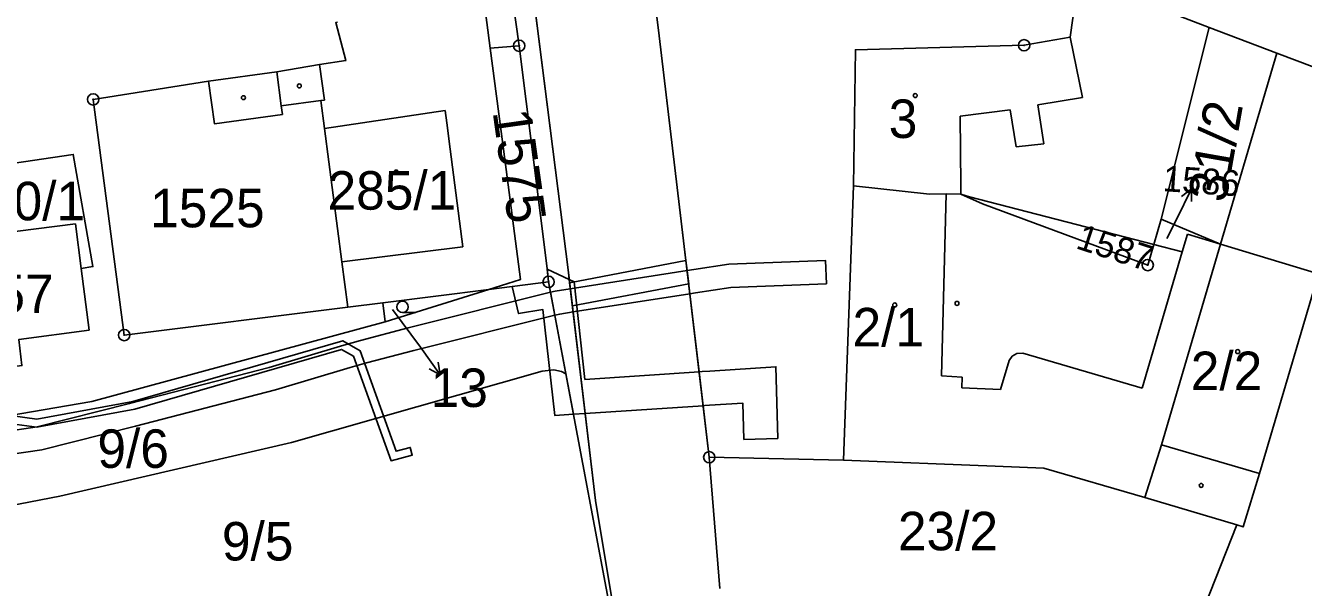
# Model space of a CAD drawing. Extents: x -537341 to -532984, y -1143469 to -1141314.
# Drawn here: x -534096.7 to -533983.8, y -1143269.2 to -1143219.6 of the extents above; entities that cross this region are included whole.
import ezdxf

# ---------------------------------------------------------------- set-up
doc = ezdxf.new("R2010")
doc.units = 0
for name, color, linetype in [('Hranice parcel', 7, 'Continuous'), ('parcelní_č_2000', 7, 'Continuous'), ('Pop  PČ popisy', 7, 'Continuous'), ('u_obec_Horní_Moš', 7, 'Continuous'), ('u_ŘSD', 7, 'Continuous'), ('Vnitřní kresba', 7, 'Continuous'), ('Věcná břemena k části', 7, 'Continuous'), ('Značky bodu BP', 7, 'Continuous'), ('Značky budov', 7, 'Continuous'), ('Značky kultur', 7, 'Continuous')]:
    doc.layers.add(name, color=color, linetype=linetype)

msp = doc.modelspace()

# ---------------------------------------------------------------- linework, layer by layer
at = {"layer": 'Hranice parcel'}
for p, q in [((-533992.17, -1143219.75), (-534003.42, -1143215.43)), ((-534055.69, -1143221.58), (-534056.42, -1143215.99)), ((-533996.4, -1143236.69), (-533992.17, -1143219.75)), ((-533992.17, -1143219.75), (-533986.19, -1143222.02)), ((-534036.33, -1143257.72), (-534040.76, -1143220.49)), ((-534055.69, -1143221.58), (-534053.13, -1143221.37)), ((-533986.19, -1143222.02), (-533991.16, -1143238.9)), ((-533986.19, -1143222.02), (-533863.56, -1143268.71)), ((-534023.59, -1143233.75), (-534024.49, -1143257.99)), ((-533997.07, -1143238.94), (-533996.4, -1143236.69)), ((-533996.4, -1143236.69), (-533991.16, -1143238.9)), ((-534104.33, -1143238.65), (-534092.32, -1143237.09)), ((-534092.32, -1143237.09), (-534091.82, -1143241.04)), ((-533994.1, -1143238.01), (-533994.57, -1143239.59)), ((-533991.16, -1143238.9), (-533994.1, -1143238.01)), ((-533994.57, -1143239.59), (-533997.07, -1143238.94)), ((-533982.51, -1143241.51), (-533991.16, -1143238.9)), ((-534091.82, -1143241.04), (-534091.12, -1143246.49)), ((-534050.53, -1143242.23), (-534055.8, -1143242.89)), ((-534050.53, -1143242.23), (-534049, -1143250.35)), ((-534065.18, -1143244.07), (-534055.8, -1143242.89)), ((-534055.8, -1143242.89), (-534064.98, -1143245.76)), ((-534068.27, -1143244.46), (-534088.02, -1143246.93)), ((-534065.18, -1143244.07), (-534068.27, -1143244.46)), ((-534064.98, -1143245.76), (-534065.18, -1143244.07)), ((-534049, -1143250.35), (-534049.38, -1143250.15)), ((-534049, -1143250.35), (-534042.41, -1143285.42)), ((-534036.33, -1143257.72), (-534024.49, -1143257.99)), ((-534035.41, -1143269.31), (-534036.33, -1143257.72)), ((-534046.39, -1143261.54), (-534042.41, -1143285.42)), ((-533989.74, -1143263.7), (-533997.85, -1143261.28)), ((-533989.74, -1143263.7), (-533992.56, -1143270.84))]:
    msp.add_line(p, q, dxfattribs=at)
for points in [[(-534061.91, -1143087.65), (-534062.34, -1143105.07), (-534062.29, -1143115.63), (-534061.93, -1143125.74), (-534060.79, -1143142.46), (-534058.08, -1143166.45), (-534054.98, -1143192.46), (-534048.78, -1143241.39), (-534046.39, -1143261.54)], [(-534040.76, -1143220.49), (-534049.39, -1143150.66), (-534051, -1143135.44), (-534051.84, -1143114.55)], [(-534057.6, -1143192.16), (-534057.46, -1143193.07), (-534056.77, -1143196.62), (-534055.08, -1143207.53), (-534053.95, -1143215.5), (-534053.13, -1143221.37)], [(-534003.42, -1143215.43), (-534004.23, -1143218.93), (-534004.45, -1143220.61), (-534008.52, -1143221.33), (-534023.43, -1143221.73), (-534023.59, -1143233.75)], [(-534070.76, -1143223.04), (-534068.43, -1143222.69), (-534069.33, -1143219.33), (-534069.19, -1143219.29)], [(-534055.8, -1143242.89), (-534053, -1143242.02), (-534054.36, -1143231.64), (-534055.69, -1143221.58)], [(-534053.13, -1143221.37), (-534050.64, -1143241.28), (-534050.53, -1143242.23)], [(-534080.56, -1143224.49), (-534074.55, -1143223.67), (-534070.76, -1143223.04)], [(-534088.02, -1143246.93), (-534090.76, -1143226.11), (-534080.56, -1143224.49)], [(-534080.56, -1143224.49), (-534080.05, -1143228.26), (-534074.04, -1143227.44), (-534074.14, -1143226.69), (-534070.65, -1143226.22), (-534070.32, -1143228.67), (-534068.79, -1143240.45), (-534068.27, -1143244.46)], [(-534104.92, -1143232.8), (-534092.52, -1143230.97), (-534090.78, -1143240.88), (-534091.82, -1143241.04)], [(-534014.1, -1143234.47), (-534015.4, -1143234.45), (-534016.87, -1143234.48), (-534023.59, -1143233.75)], [(-533997.07, -1143238.94), (-533997.6, -1143240.74), (-534012.2, -1143235.34), (-534014.1, -1143234.47)], [(-534014.1, -1143234.47), (-534013.36, -1143234.71), (-533997.07, -1143238.94)], [(-533997.85, -1143261.28), (-533996.38, -1143256.62), (-533991.16, -1143238.9)], [(-533989.74, -1143263.7), (-533989.16, -1143263.87), (-533987.73, -1143259.16), (-533982.51, -1143241.51)], [(-534102.42, -1143254.78), (-534090.88, -1143252.81), (-534064.98, -1143245.76)], [(-534091.12, -1143246.49), (-534097.34, -1143247.33), (-534097.05, -1143249.63), (-534102.93, -1143250.41)], [(-534049.38, -1143250.15), (-534050.07, -1143249.99), (-534051.09, -1143250.11), (-534073.25, -1143256.43), (-534093.71, -1143261.17), (-534102.56, -1143262.88), (-534118.35, -1143265.66)], [(-533997.85, -1143261.28), (-534006.79, -1143258.68), (-534011.07, -1143258.5), (-534024.49, -1143257.99)]]:
    msp.add_lwpolyline(points, dxfattribs=at)
at = {"layer": 'Pop  PČ popisy'}
for p, q in [((-533995.06, -1143236.71), (-533993.74, -1143234.01)), ((-533993.74, -1143234.01), (-533994.63, -1143234.69)), ((-533993.74, -1143234.01), (-533993.73, -1143235.13)), ((-533995.9, -1143238.4), (-533995.06, -1143236.71)), ((-534064.31, -1143244.66), (-534061.86, -1143248)), ((-534061.86, -1143248), (-534060.1, -1143250.43)), ((-534060.1, -1143250.43), (-534060.28, -1143249.32)), ((-534060.1, -1143250.43), (-534061.09, -1143249.91))]:
    msp.add_line(p, q, dxfattribs=at)
at = {"layer": 'u_obec_Horní_Moš'}
for p, q in [((-534040.76, -1143220.49), (-534038.4, -1143240.35)), ((-534024.49, -1143257.99), (-534023.59, -1143233.75)), ((-534038.4, -1143240.35), (-534038.29, -1143241.23)), ((-534038.29, -1143241.23), (-534038.05, -1143243.28)), ((-534050.53, -1143242.23), (-534049, -1143250.35)), ((-534038.05, -1143243.28), (-534037.23, -1143250.18)), ((-534049, -1143250.35), (-534042.41, -1143285.42)), ((-534037.23, -1143250.18), (-534036.87, -1143253.17)), ((-534036.33, -1143257.72), (-534024.49, -1143257.99))]:
    msp.add_line(p, q, dxfattribs=at)
for points in [[(-534051.84, -1143114.55), (-534051, -1143135.44), (-534049.39, -1143150.66), (-534040.76, -1143220.49)], [(-534048.78, -1143241.39), (-534054.98, -1143192.46), (-534058.08, -1143166.45)], [(-534057.6, -1143192.16), (-534057.46, -1143193.07), (-534056.77, -1143196.62), (-534055.08, -1143207.53), (-534053.95, -1143215.5), (-534053.13, -1143221.37)], [(-534023.59, -1143233.75), (-534023.43, -1143221.73), (-534008.52, -1143221.33), (-534004.45, -1143220.61), (-534004.23, -1143218.93), (-534003.42, -1143215.43)], [(-534053.13, -1143221.37), (-534050.64, -1143241.28), (-534050.53, -1143242.23)], [(-534046.39, -1143261.54), (-534048.71, -1143242.02), (-534048.78, -1143241.39)], [(-534036.87, -1143253.17), (-534036.39, -1143257.22), (-534036.33, -1143257.72)], [(-534042.41, -1143285.42), (-534042.49, -1143284.93), (-534046.39, -1143261.54)]]:
    msp.add_lwpolyline(points, dxfattribs=at)
at = {"layer": 'u_ŘSD'}
for p, q in [((-534054.98, -1143192.46), (-534048.78, -1143241.39)), ((-534048.78, -1143241.39), (-534048.71, -1143242.02)), ((-534048.71, -1143242.02), (-534046.39, -1143261.54)), ((-534035.41, -1143269.31), (-534036.33, -1143257.72)), ((-534046.39, -1143261.54), (-534042.49, -1143284.93))]:
    msp.add_line(p, q, dxfattribs=at)
for points in [[(-534040.76, -1143220.49), (-534049.39, -1143150.66), (-534051, -1143135.44), (-534051.84, -1143114.55)], [(-534036.33, -1143257.72), (-534036.39, -1143257.22), (-534036.87, -1143253.17), (-534037.23, -1143250.18), (-534038.05, -1143243.28), (-534038.29, -1143241.23), (-534038.4, -1143240.35), (-534040.76, -1143220.49)]]:
    msp.add_lwpolyline(points, dxfattribs=at)
at = {"layer": 'Vnitřní kresba'}
for p, q in [((-534004.45, -1143220.61), (-534003.36, -1143225.95)), ((-534070.34, -1143226.18), (-534070.76, -1143223.04)), ((-534074.14, -1143226.69), (-534074.55, -1143223.67)), ((-534070.34, -1143226.18), (-534070.65, -1143226.22)), ((-534003.36, -1143225.95), (-534007.32, -1143226.59)), ((-534007.32, -1143226.59), (-534006.77, -1143230.04)), ((-534070.32, -1143228.67), (-534059.67, -1143227.09)), ((-534059.67, -1143227.09), (-534059.53, -1143228.19)), ((-534009.76, -1143227.04), (-534014.18, -1143227.6)), ((-534014.18, -1143227.6), (-534014.11, -1143233.69)), ((-534009.23, -1143230.31), (-534009.76, -1143227.04)), ((-534059.53, -1143228.19), (-534059.22, -1143230.52)), ((-534006.77, -1143230.04), (-534009.23, -1143230.31)), ((-534059.22, -1143230.52), (-534058.11, -1143239.12)), ((-534015.82, -1143250.53), (-534015.4, -1143234.45)), ((-534014.1, -1143234.47), (-534014.11, -1143233.69)), ((-534058.11, -1143239.12), (-534068.79, -1143240.45)), ((-533994.57, -1143239.59), (-533998.1, -1143251.61)), ((-534009.84, -1143249.16), (-534010.61, -1143251.75)), ((-534009.59, -1143248.8), (-534009.84, -1143249.16)), ((-534009.15, -1143248.56), (-534009.59, -1143248.8)), ((-534008.63, -1143248.53), (-534009.15, -1143248.56)), ((-533998.1, -1143251.61), (-534008.63, -1143248.53)), ((-534015.82, -1143250.53), (-534014, -1143250.64)), ((-534014.03, -1143251.58), (-534014, -1143250.64)), ((-534010.61, -1143251.75), (-534014.03, -1143251.58)), ((-533996.38, -1143256.62), (-533987.73, -1143259.16))]:
    msp.add_line(p, q, dxfattribs=at)
at = {"layer": 'Věcná břemena k části'}
for points in [[(-534038.15, -1143242.39), (-534038.4, -1143240.35), (-534048.67, -1143242.31), (-534048.43, -1143244.36)], [(-534038.05, -1143243.28), (-534037.54, -1143243.2), (-534034.42, -1143242.72), (-534025.99, -1143242.39), (-534026.07, -1143240.33), (-534034.62, -1143240.66), (-534037.71, -1143241.14), (-534038.29, -1143241.23)], [(-534050.66, -1143241.1), (-534050.53, -1143242.23), (-534049, -1143250.35), (-534048.33, -1143253.92), (-534047.3, -1143253.85), (-534036.87, -1143253.17), (-534037.23, -1143250.18), (-534047.32, -1143250.85), (-534048.28, -1143242.22), (-534048.71, -1143242.02)], [(-534050.36, -1143243.15), (-534049.98, -1143245.18), (-534049.54, -1143245.07), (-534048.37, -1143244.89), (-534038.05, -1143243.28), (-534038.29, -1143241.23), (-534048.61, -1143242.84), (-534049.94, -1143243.05)], [(-534053.75, -1143242.63), (-534053.18, -1143245.03), (-534051.03, -1143244.67), (-534049.98, -1143254.03), (-534048.33, -1143253.92), (-534050.53, -1143242.23)], [(-534105.29, -1143255.24), (-534105.98, -1143255.35), (-534105.88, -1143255.94), (-534105.25, -1143256.34), (-534098.74, -1143255.28), (-534098.4, -1143254.7), (-534095.73, -1143255.07), (-534087.09, -1143253.48), (-534068.82, -1143248.19), (-534067.75, -1143248.8), (-534064.44, -1143258.03), (-534062.57, -1143257.53), (-534062.75, -1143256.85), (-534064, -1143257.19), (-534067.17, -1143248.32), (-534068.72, -1143247.43), (-534087.25, -1143252.8), (-534095.75, -1143254.37), (-534098.07, -1143254.04), (-534099.01, -1143254.2), (-534098.97, -1143254.29), (-534099.18, -1143254.64), (-534105.11, -1143255.6), (-534105.24, -1143255.52)], [(-534036.29, -1143250.12), (-534036.97, -1143250.16), (-534037.23, -1143250.18), (-534036.87, -1143253.17), (-534036.73, -1143253.15), (-534036.32, -1143253.13), (-534033.37, -1143252.93), (-534033.28, -1143256.14), (-534030.28, -1143256.06), (-534030.45, -1143249.73)]]:
    msp.add_lwpolyline(points, close=True, dxfattribs=at)
msp.add_lwpolyline([(-534104.84, -1143258.46), (-534095.31, -1143257.06), (-534087.02, -1143254.98), (-534074.65, -1143251.76), (-534068.05, -1143249.79), (-534066.61, -1143249.38), (-534062.43, -1143248.3), (-534049.98, -1143245.18), (-534050.36, -1143243.15), (-534062.93, -1143246.3), (-534067.15, -1143247.4), (-534068.63, -1143247.81), (-534075.21, -1143249.78), (-534087.54, -1143252.98), (-534095.71, -1143255.04), (-534098.86, -1143255.5)], dxfattribs=at)
at = {"layer": 'Značky bodu BP'}
for centre, radius in [((-534053.13, -1143221.37), 0.5), ((-534008.52, -1143221.33), 0.5), ((-534053.13, -1143221.37), 0.0303), ((-534008.52, -1143221.33), 0.0303), ((-534090.76, -1143226.11), 0.5), ((-534090.76, -1143226.11), 0.0303), ((-533997.6, -1143240.74), 0.5), ((-533997.6, -1143240.74), 0.0303), ((-534050.53, -1143242.23), 0.5), ((-534050.53, -1143242.23), 0.0303), ((-534088.02, -1143246.93), 0.5), ((-534088.02, -1143246.93), 0.0303), ((-534036.33, -1143257.72), 0.5), ((-534036.33, -1143257.72), 0.0303)]:
    msp.add_circle(centre, radius, dxfattribs=at)
at = {"layer": 'Značky budov'}
for centre in [(-534072.55, -1143224.92), (-534018.14, -1143225.77), (-534077.49, -1143225.96), (-534063.99, -1143232.53), (-534019.95, -1143244.27), (-534014.45, -1143244.13), (-533989.65, -1143248.39), (-533992.88, -1143260.21)]:
    msp.add_circle(centre, 0.175, dxfattribs=at)
at = {"layer": 'Značky kultur'}
msp.add_line((-534063.43, -1143244.94), (-534062.25, -1143244.94), dxfattribs=at)
msp.add_circle((-534063.43, -1143244.44), 0.502, dxfattribs=at)

# ---------------------------------------------------------------- texts
at = {"layer": 'parcelní_č_2000'}
for s, p in [('3', (-534020.48, -1143229.52)), ('285/1', (-534070.06, -1143235.85)), ('1570/1', (-534105.38, -1143236.79)), ('1525', (-534085.73, -1143237.41)), ('957', (-534101.84, -1143244.99)), ('2/1', (-534023.68, -1143247.93)), ('2/2', (-533993.8, -1143251.79)), ('13', (-534060.95, -1143253.28)), ('9/6', (-534090.39, -1143258.66)), ('23/2', (-534019.67, -1143265.94)), ('9/5', (-534079.39, -1143266.84))]:
    msp.add_text(s, height=3.4, dxfattribs=at).set_placement(p)
for s, height, rotation, p in [('31/2', 3.4, 80, (-533990.71, -1143235.32)), ('1575', 3.4, 278, (-534055.48, -1143227.2)), ('1586', 2.278, 356, (-533996.31, -1143234.21)), ('1587', 2.278, 342, (-534004.05, -1143239.24))]:
    msp.add_text(s, height=height, rotation=rotation, dxfattribs=at).set_placement(p)

doc.saveas('drawing.dxf')
